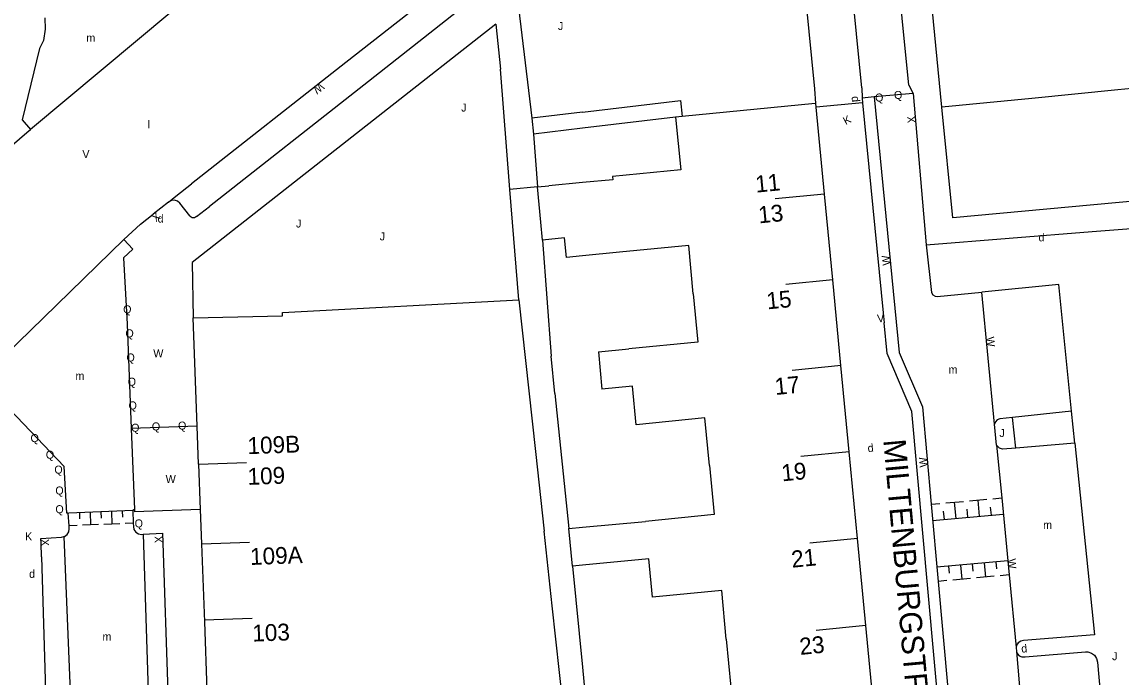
# Model space of a CAD drawing. Extents: x 134999 to 136502, y 457398 to 459002.
# Drawn here: x 135965 to 136033.6, y 457701.1 to 457742 of the extents above; entities that cross this region are included whole.
import ezdxf

# ---------------------------------------------------------------- set-up
doc = ezdxf.new("R2010")
doc.units = 0
for name, color, linetype in [('RI_DGTB_15', 7, 'Continuous'), ('RI_DGTB_23', 7, 'Continuous'), ('RI_DGTB_29', 7, 'Continuous'), ('RI_DGTB_30', 7, 'Continuous'), ('RI_DGTB_31', 7, 'Continuous'), ('RI_DGTB_35', 7, 'Continuous'), ('RI_DGTB_36', 7, 'Continuous'), ('RI_DGTB_37', 7, 'Continuous'), ('RI_DGTB_4', 7, 'Continuous'), ('RI_DGTB_43', 7, 'Continuous'), ('RI_DGTB_48', 7, 'Continuous'), ('RI_DGTB_5', 7, 'Continuous'), ('RI_DGTB_53', 7, 'Continuous'), ('RI_DGTB_54', 7, 'Continuous')]:
    doc.layers.add(name, color=color, linetype=linetype)

msp = doc.modelspace()

# ---------------------------------------------------------------- linework, layer by layer
at = {"layer": 'RI_DGTB_15'}
for p, q in [((136015.114, 457731.251), (136012.038, 457730.947)), ((136015.631, 457725.876), (136012.705, 457725.588)), ((136016.145, 457720.521), (136013.1, 457720.221)), ((136016.661, 457715.132), (136013.639, 457714.835)), ((135975.999, 457714.352), (135978.996, 457714.466)), ((135976.179, 457709.375), (135979.176, 457709.488)), ((136017.179, 457709.722), (136014.198, 457709.43)), ((135976.351, 457704.627), (135979.352, 457704.738)), ((136017.701, 457704.269), (136014.599, 457703.965))]:
    msp.add_line(p, q, dxfattribs=at)
at = {"layer": 'RI_DGTB_23'}
msp.add_line((135997.17, 457731.693), (135995.459, 457731.536), dxfattribs=at)
at = {"layer": 'RI_DGTB_31'}
for p, q in [((136024.164, 457712.07), (136025.266, 457712.169)), ((136025.633, 457712.202), (136026.184, 457712.252)), ((135971.888, 457711.464), (135967.885, 457711.303)), ((135971.22, 457711.438), (135971.236, 457711.041)), ((136021.777, 457711.855), (136022.328, 457711.905)), ((136022.695, 457711.938), (136023.797, 457712.037)), ((136023.337, 457710.972), (136023.246, 457711.987)), ((136024.072, 457711.038), (136024.026, 457711.546)), ((136024.806, 457711.104), (136024.715, 457712.12)), ((136025.541, 457711.171), (136025.495, 457711.678)), ((135968.551, 457711.33), (135968.567, 457710.933)), ((135969.219, 457711.357), (135969.251, 457710.564)), ((135969.886, 457711.384), (135969.902, 457710.987)), ((135970.554, 457711.411), (135970.586, 457710.617)), ((136021.868, 457710.84), (136026.275, 457711.237)), ((136022.603, 457710.906), (136022.557, 457711.414)), ((135968.416, 457710.53), (135967.917, 457710.51)), ((135969.751, 457710.584), (135968.75, 457710.544)), ((135971.086, 457710.637), (135970.085, 457710.597)), ((135971.919, 457710.671), (135971.419, 457710.651)), ((136026.566, 457708.321), (136022.131, 457707.922)), ((136023.609, 457708.055), (136023.689, 457707.166)), ((136024.349, 457708.121), (136024.389, 457707.677)), ((136025.088, 457708.188), (136025.168, 457707.299)), ((136025.827, 457708.254), (136025.867, 457707.81)), ((136022.87, 457707.988), (136022.91, 457707.544)), ((136025.722, 457707.349), (136024.613, 457707.249)), ((136026.646, 457707.432), (136026.092, 457707.382)), ((136022.765, 457707.083), (136022.211, 457707.033)), ((136024.244, 457707.216), (136023.135, 457707.116))]:
    msp.add_line(p, q, dxfattribs=at)
at = {"layer": 'RI_DGTB_4'}
for p, q in [((136022.437, 457736.685), (136021.432, 457747.026)), ((136038.786, 457738.278), (136033.434, 457737.757)), ((136033.434, 457737.757), (136028.061, 457737.233)), ((136014.531, 457736.909), (136006.222, 457736.089)), ((136028.061, 457737.233), (136022.437, 457736.685)), ((136015.113, 457731.251), (136014.593, 457736.675)), ((136006.222, 457736.089), (136005.807, 457736.048)), ((136015.629, 457725.876), (136015.113, 457731.251)), ((136016.143, 457720.521), (136015.629, 457725.876)), ((135996.008, 457724.626), (135997.045, 457715.153)), ((136016.66, 457715.132), (136016.143, 457720.521)), ((135997.045, 457715.153), (135997.589, 457710.182)), ((136017.179, 457709.722), (136016.66, 457715.132)), ((136017.703, 457704.269), (136017.179, 457709.722)), ((135976.181, 457709.375), (135976.359, 457704.498)), ((135976.359, 457704.498), (135976.514, 457700.204)), ((136018.214, 457698.938), (136017.703, 457704.269))]:
    msp.add_line(p, q, dxfattribs=at)
for points in [[(136014.57, 457736.913), (136014.531, 457736.909)], [(136014.593, 457736.675), (136014.57, 457736.913)], [(136005.807, 457736.048), (136006.125, 457732.761), (136001.856, 457732.342), (136001.876, 457732.143)], [(136000, 457731.964), (135997.895, 457731.762)], [(136006.912, 457725.018), (136006.628, 457728.033), (136002.31, 457727.609)], [(135975.667, 457723.512), (135981.244, 457723.631), (135981.244, 457723.839), (135996.008, 457724.626)], [(136006.912, 457725.018), (136007.196, 457721.994), (136002.888, 457721.571)], [(135975.913, 457716.735), (135975.667, 457723.512)], [(136007.922, 457714.273), (136007.639, 457717.248), (136003.341, 457716.827), (136003.111, 457719.237)], [(135976, 457714.352), (135975.913, 457716.735)], [(135976, 457714.352), (135976.103, 457711.531)], [(136007.922, 457714.273), (136008.214, 457711.208), (136003.917, 457710.786)], [(135976.103, 457711.531), (135976.181, 457709.375)], [(135998.101, 457705.5), (135997.589, 457710.182)], [(136008.973, 457703.414), (136008.687, 457706.463), (136004.37, 457706.041), (136004.14, 457708.445)], [(135999.012, 457697.173), (135998.101, 457705.5)], [(136008.973, 457703.414), (136009.254, 457700.411), (136004.947, 457699.99), (136005.171, 457697.657)]]:
    msp.add_lwpolyline(points, dxfattribs=at)
at = {"layer": 'RI_DGTB_48'}
for p, q in [((136000, 457736.376), (135996.821, 457735.997)), ((136005.807, 457736.048), (136000, 457735.361)), ((136000, 457735.361), (135996.924, 457734.997))]:
    msp.add_line(p, q, dxfattribs=at)
msp.add_lwpolyline([(136000, 457736.376), (136006.122, 457737.105), (136006.222, 457736.089)], dxfattribs=at)
at = {"layer": 'RI_DGTB_5'}
for p, q in [((136001.876, 457732.143), (136000, 457731.964)), ((136002.31, 457727.609), (136000, 457727.388)), ((136000.983, 457721.389), (136002.888, 457721.571)), ((136000.983, 457721.389), (136001.205, 457719.055)), ((136003.111, 457719.237), (136001.205, 457719.055)), ((136000, 457710.413), (136003.917, 457710.786)), ((136004.14, 457708.445), (136000, 457708.05))]:
    msp.add_line(p, q, dxfattribs=at)
for points in [[(135997.17, 457731.693), (135997.895, 457731.762)], [(135997.38, 457729.498), (135997.17, 457731.693)], [(135997.488, 457728.372), (135997.38, 457729.498)], [(136000, 457727.388), (135998.981, 457727.291), (135998.865, 457728.504), (135997.488, 457728.372)], [(135999.134, 457710.33), (136000, 457710.413)], [(135999.357, 457707.989), (135999.134, 457710.33)], [(136000, 457708.05), (135999.357, 457707.989)]]:
    msp.add_lwpolyline(points, dxfattribs=at)
at = {"layer": 'RI_DGTB_53'}
for p, q in [((135995.992, 457742.915), (135996.821, 457735.997)), ((135966.401, 457742.261), (135966.403, 457741.569)), ((135994.572, 457741.867), (135994.862, 457739.048)), ((136014.57, 457736.913), (136014.513, 457737.82)), ((136017.44, 457737.885), (136017.465, 457737.25)), ((136020.373, 457738.05), (136020.658, 457737.542)), ((135974.572, 457731.116), (135975.552, 457731.892)), ((135974.128, 457730.748), (135973.165, 457729.992)), ((135974.128, 457730.748), (135974.572, 457731.116)), ((135975.448, 457729.883), (135974.829, 457730.676)), ((135975.861, 457729.848), (135976.671, 457730.468)), ((135975.604, 457726.977), (135975.667, 457723.512)), ((135975.913, 457716.735), (135971.795, 457716.588)), ((135967.768, 457711.301), (135967.605, 457714.213)), ((135971.997, 457711.525), (135971.888, 457711.464)), ((135971.888, 457711.464), (135971.919, 457710.671)), ((135971.997, 457711.525), (135972.003, 457711.373)), ((135976.103, 457711.531), (135972.003, 457711.373)), ((135967.859, 457711.303), (135967.768, 457711.301)), ((135971.919, 457710.671), (135971.923, 457710.464)), ((135972.531, 457709.979), (135973.02, 457695.25)), ((135973.749, 457710.053), (135974.103, 457699.402)), ((135966.189, 457708.574), (135966.465, 457699.066))]:
    msp.add_line(p, q, dxfattribs=at)
for points in [[(136020.373, 457738.05), (136019.132, 457750.656), (136018.571, 457756.377)], [(136017.44, 457737.885), (136016.11, 457751.41), (136015.942, 457752.977)], [(136014.513, 457737.82), (136013.232, 457750.716), (136010.716, 457752.142), (136003.5, 457747.621), (136000, 457745.427)], [(135992.661, 457745.358), (135992.126, 457744.92), (135991.693, 457744.579), (135985.202, 457739.478), (135975.552, 457731.892)], [(135993.201, 457743.456), (135992.811, 457743.155), (135986.322, 457738.054), (135976.671, 457730.468)], [(135974.331, 457742.661), (135965.485, 457735.283)], [(135994.572, 457741.867), (135987.515, 457736.324), (135975.604, 457726.977)], [(135966.403, 457741.569), (135966.314, 457740.853), (135966.053, 457740.347), (135964.972, 457735.882), (135965.485, 457735.283)], [(135962.28, 457732.411), (135963.749, 457733.789), (135965.272, 457735.107), (135965.485, 457735.283)], [(135974.829, 457730.676), (135974.677, 457730.808), (135974.491, 457730.866), (135974.298, 457730.845), (135974.128, 457730.748)], [(135971.335, 457728.415), (135972.377, 457729.363), (135973.165, 457729.992)], [(135975.861, 457729.848), (135975.74, 457729.772), (135975.597, 457729.772), (135975.475, 457729.847), (135975.448, 457729.883)], [(135962.342, 457719.683), (135966.301, 457723.52), (135971.336, 457728.415)], [(135971.336, 457728.415), (135971.883, 457727.814), (135971.299, 457727.255), (135971.534, 457723.119)], [(135971.534, 457723.119), (135971.795, 457716.588)], [(135962.342, 457719.683), (135962.904, 457719.106), (135967.605, 457714.213)], [(135971.795, 457716.588), (135971.997, 457711.525)], [(135967.915, 457710.51), (135967.915, 457710.511), (135967.859, 457711.303)], [(135967.578, 457709.828), (135967.625, 457709.841), (135967.785, 457709.964), (135967.886, 457710.139), (135967.913, 457710.313)], [(135967.913, 457710.313), (135967.915, 457710.51)], [(135971.923, 457710.464), (135971.962, 457710.275), (135972.075, 457710.111), (135972.243, 457710.005), (135972.429, 457709.973)], [(135966.189, 457708.574), (135966.154, 457709.426), (135966.141, 457709.722), (135967.434, 457709.789)], [(135967.434, 457709.789), (135967.578, 457709.828)], [(135972.429, 457709.973), (135972.531, 457709.979)], [(135972.531, 457709.979), (135973.749, 457710.053)], [(136027.102, 457702.655), (136027.153, 457702.525), (136027.281, 457702.386), (136027.454, 457702.313), (136027.642, 457702.316), (136031.416, 457702.626), (136031.572, 457702.622), (136031.796, 457702.551), (136031.985, 457702.41), (136032.116, 457702.214), (136032.175, 457701.986), (136032.339, 457700.098)]]:
    msp.add_lwpolyline(points, dxfattribs=at)
at = {"layer": 'RI_DGTB_54'}
for p, q in [((136020.658, 457737.542), (136018.214, 457737.318)), ((136020.658, 457737.542), (136021.461, 457728.066)), ((136017.493, 457736.958), (136014.593, 457736.675)), ((136018.214, 457737.318), (136017.465, 457737.25)), ((136017.465, 457737.25), (136017.493, 457736.958)), ((136017.493, 457736.958), (136018.782, 457723.814)), ((135996.821, 457735.997), (135996.924, 457734.997)), ((135996.924, 457734.997), (135997.17, 457731.693)), ((136021.461, 457728.066), (136031.845, 457728.904)), ((136031.845, 457728.904), (136034.552, 457729.111)), ((135997.488, 457728.372), (135998.03, 457721.107)), ((136025.743, 457716.857), (136024.942, 457725.114)), ((136018.782, 457723.814), (136018.84, 457723.195)), ((135998.252, 457718.773), (135999.134, 457710.33)), ((136030.558, 457717.678), (136026.858, 457717.272)), ((136030.761, 457715.681), (136030.558, 457717.678)), ((136027.061, 457715.369), (136026.858, 457717.272)), ((136025.868, 457715.555), (136025.743, 457716.857)), ((136030.761, 457715.681), (136027.061, 457715.369)), ((135999.357, 457707.989), (136000, 457701.672)), ((136027.08, 457702.904), (136027.102, 457702.655))]:
    msp.add_line(p, q, dxfattribs=at)
for points in [[(135995.459, 457731.536), (135994.862, 457739.048)], [(136018.214, 457737.318), (136019.778, 457721.353), (136021.229, 457717.938), (136021.777, 457711.855)], [(136045.047, 457731.785), (136023.134, 457729.758), (136022.437, 457736.685)], [(135996.008, 457724.626), (135995.459, 457731.536)], [(136021.461, 457728.066), (136021.791, 457725.099), (136021.879, 457724.95), (136022.024, 457724.856), (136022.15, 457724.834), (136024.942, 457725.114)], [(136030.558, 457717.678), (136029.754, 457725.597), (136024.942, 457725.114)], [(136022.625, 457694.828), (136020.569, 457717.656), (136019.031, 457721.278), (136018.84, 457723.195)], [(135998.252, 457718.773), (135998.03, 457721.107)], [(136026.858, 457717.272), (136026.064, 457717.186), (136025.906, 457717.134), (136025.791, 457717.015), (136025.743, 457716.857)], [(136030.761, 457715.681), (136031.978, 457703.687), (136027.558, 457703.326), (136027.372, 457703.299), (136027.213, 457703.198), (136027.109, 457703.041), (136027.08, 457702.904)], [(136027.061, 457715.369), (136026.238, 457715.3), (136026.05, 457715.367), (136025.902, 457715.502), (136025.868, 457715.555)], [(136025.868, 457715.555), (136026.184, 457712.252)], [(136026.184, 457712.252), (136026.646, 457707.432)], [(136021.777, 457711.855), (136022.211, 457707.033)], [(135967.578, 457709.828), (135969.625, 457659.775)], [(136026.646, 457707.432), (136027.08, 457702.904)], [(136022.211, 457707.033), (136023.416, 457693.648)], [(136027.102, 457702.655), (136027.508, 457697.997), (136027.663, 457697.222), (136027.896, 457696.467), (136028.203, 457695.74), (136028.583, 457695.047), (136028.732, 457694.814), (136032.942, 457688.459)], [(136000, 457701.672), (136000.947, 457691.412), (136009.989, 457692.379)]]:
    msp.add_lwpolyline(points, dxfattribs=at)

# ---------------------------------------------------------------- texts
at = {"layer": 'RI_DGTB_29'}
for rotation, p in [(275.53305, (136016.802, 457737.348)), (5.71296, (136017.832, 457715.107)), (5.71296, (136027.431, 457702.57))]:
    msp.add_text('d', height=0.499, rotation=rotation, dxfattribs=at).set_placement(p)
for p in [(135973.438, 457729.467), (136028.489, 457728.296), (135965.408, 457707.257)]:
    msp.add_text('d', height=0.5, dxfattribs=at).set_placement(p)
at = {"layer": 'RI_DGTB_30'}
for s, height, rotation, p in [('W', 0.5, 218.13999, (135983.597, 457738.248)), ('K', 0.499, 28.32623, (136016.443, 457735.552)), ('X', 0.499, 94.96077, (136020.815, 457735.706)), ('X', 0.5, 218.13999, (135973.362, 457730.146)), ('W', 0.499, 95.26184, (136019.243, 457726.806)), ('V', 0.5, 6.00018, (136018.43, 457723.215)), ('W', 0.5, 275.62256, (136025.214, 457722.305)), ('W', 0.499, 95.26184, (136021.567, 457714.188)), ('X', 0.5, 272.36109, (135966.144, 457709.676)), ('X', 0.5, 92.36109, (135973.762, 457709.441)), ('W', 0.5, 275.62256, (136026.55, 457708.426))]:
    msp.add_text(s, height=height, rotation=rotation, dxfattribs=at).set_placement(p)
for s, p in [('V', (135968.736, 457733.495)), ('W', (135973.169, 457721.036)), ('W', (135973.942, 457713.174)), ('K', (135965.156, 457709.594))]:
    msp.add_text(s, height=0.5, dxfattribs=at).set_placement(p)
at = {"layer": 'RI_DGTB_31'}
for s, p in [('J', (135998.455, 457741.507)), ('J', (135992.409, 457736.409)), ('J', (135982.088, 457729.158)), ('J', (135987.315, 457728.352)), ('Q', (135971.285, 457723.793)), ('Q', (135971.428, 457722.291)), ('Q', (135971.493, 457720.781)), ('Q', (135971.569, 457719.266)), ('Q', (135971.622, 457717.784)), ('Q', (135973.079, 457716.472)), ('Q', (135974.716, 457716.523)), ('Q', (135965.497, 457715.743)), ('Q', (135971.785, 457716.389)), ('J', (136026.04, 457716.057)), ('Q', (135966.452, 457714.703)), ('Q', (135966.987, 457713.769)), ('Q', (135967.047, 457712.464)), ('Q', (135967.052, 457711.294)), ('Q', (135972.005, 457710.407)), ('J', (136033.085, 457702.105))]:
    msp.add_text(s, height=0.5, dxfattribs=at).set_placement(p)
for p in [(136018.299, 457737.01), (136019.481, 457737.173)]:
    msp.add_text('Q', height=0.499, rotation=5.53843, dxfattribs=at).set_placement(p)
at = {"layer": 'RI_DGTB_35'}
for s, rotation, p in [('11', 5.6006, (136010.836, 457731.335)), ('109B', 2.0093, (135979.072, 457714.986))]:
    msp.add_text(s, height=1.054, rotation=rotation, dxfattribs=at).set_placement(p)
at = {"layer": 'RI_DGTB_36'}
for s, rotation, p in [('13', 5.6006, (136011.022, 457729.413)), ('15', 5.6006, (136011.538, 457724.037)), ('17', 5.6006, (136012.051, 457718.683)), ('109', 2.0712, (135979.075, 457713.062)), ('19', 5.6006, (136012.47, 457713.283)), ('109A', 2.0712, (135979.233, 457708.056)), ('21', 5.6006, (136013.088, 457707.885)), ('103', 2.0076, (135979.369, 457703.266)), ('23', 5.6006, (136013.598, 457702.431))]:
    msp.add_text(s, height=1.054, rotation=rotation, dxfattribs=at).set_placement(p)
at = {"layer": 'RI_DGTB_37'}
msp.add_text('MILTENBURGSTRAAT', height=1.4, rotation=275.14645, dxfattribs=at).set_placement((136018.782, 457715.866))
at = {"layer": 'RI_DGTB_43'}
for s, p in [('m', (135968.986, 457740.769)), ('l', (135972.808, 457735.361)), ('m', (136022.863, 457720.027)), ('m', (135968.304, 457719.632)), ('m', (136028.775, 457710.317)), ('m', (135969.993, 457703.332))]:
    msp.add_text(s, height=0.5, dxfattribs=at).set_placement(p)

doc.saveas('drawing.dxf')
